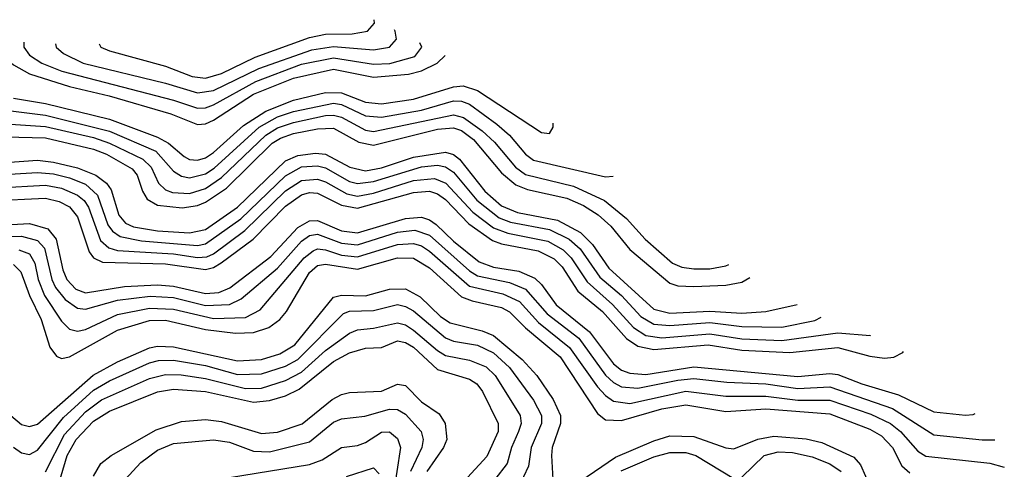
# Model space of a CAD drawing. Header units: inches. Extents: x 501365 to 657855, y 482276 to 547543.
# Tile 954 of 957: x 622166 to 624626, y 522815 to 523939. Entities that reach past the tile are written whole.
import ezdxf

# ---------------------------------------------------------------- set-up
doc = ezdxf.new("R2010")
doc.units = ezdxf.units.IN
doc.header["$MEASUREMENT"] = 0
doc.layers.add('A6522', color=7, linetype='Continuous')

msp = doc.modelspace()

# ---------------------------------------------------------------- linework, layer by layer
at = {"layer": 'A6522', "color": 5}
for points, elevation in [([(622364, 523878.3), (622368.7, 523870), (622390, 523861.5), (622530, 523822.5), (622597, 523797), (622630, 523792.5), (622670, 523804.4), (622754.3, 523845.7), (622890, 523894.9), (622930, 523903), (622996.7, 523903.3), (623034.5, 523910), (623052.1, 523930), (623051.6, 523939)], 4180), ([(622255.1, 523878.8), (622256.9, 523870), (622274.8, 523854.8), (622324.3, 523830), (622530, 523780.6), (622610, 523756.1), (622650, 523761.9), (622762.8, 523817.2), (622895.9, 523864.1), (622950, 523871.7), (623050, 523863.8), (623090, 523870.1), (623107.6, 523890), (623103.8, 523910), (623102.2, 523913.5)], 4160), ([(622100.6, 523886.1), (622105.2, 523870), (622121.7, 523850), (622150, 523825.9), (622190, 523804.1), (622290, 523772), (622388.8, 523748.7), (622543.6, 523703.6), (622610, 523676.7), (622630, 523678.4), (622650, 523688.1), (622750, 523752.7), (622850, 523792.8), (622950, 523815.2), (623050, 523795), (623137.3, 523802.7), (623170, 523811.6), (623209.1, 523830), (623228.9, 523849.6)], 4120), ([(622176.1, 523882.5), (622175.9, 523870), (622190.1, 523850), (622220.8, 523830), (622271.1, 523810), (622550, 523738.1), (622610, 523717.9), (622630, 523718.4), (622650, 523726), (622755.5, 523784.5), (622870, 523827.6), (622950, 523843.3), (623050, 523827.6), (623090.7, 523829.3), (623152.7, 523847.3), (623170.5, 523870), (623165.9, 523881.4)], 4140), ([(622150, 523742.6), (622230, 523729.4), (622390, 523690.2), (622510, 523645.6), (622537.6, 523630), (622576.8, 523596.8), (622590, 523589.8), (622610, 523587.7), (622630, 523593.8), (622650, 523607), (622725.3, 523674.7), (622780.6, 523710), (622850, 523737.5), (622930, 523757.1), (622970, 523756.2), (623030, 523733.2), (623070, 523728.6), (623150, 523740.4), (623250, 523771.5), (623273.6, 523773.6), (623310, 523762), (623470, 523657), (623490, 523654.2), (623498.5, 523670), (623498.4, 523680.2)], 4080), ([(622130, 523712.6), (622230, 523700.2), (622390, 523660.5), (622505.6, 523610), (622550, 523560.2), (622570, 523547.6), (622590, 523543.9), (622630, 523553.4), (622652, 523568), (622763.8, 523670), (622810, 523696), (622850, 523709.8), (622950, 523730), (622970, 523726.7), (623030, 523698.6), (623070, 523695.7), (623170, 523713), (623250, 523735.9), (623270, 523735), (623290, 523727.5), (623358.2, 523678.2), (623389.8, 523650), (623430, 523603.2), (623450, 523588.1), (623630, 523546.5), (623649, 523548.3)], 4060), ([(622130, 523679.1), (622230, 523672.1), (622350, 523644.4), (622390, 523630.2), (622473.6, 523590), (622493.8, 523570), (622512.6, 523530), (622530, 523513.6), (622547.1, 523507.1), (622590, 523504.3), (622630, 523516.8), (622670, 523544.2), (622780.6, 523650), (622810, 523668.3), (622850, 523682.1), (622930, 523699.7), (622950, 523700.2), (622970, 523695.2), (623030, 523662.8), (623050, 523659.5), (623250, 523701.3), (623274.9, 523694.9), (623321.6, 523661.6), (623352.5, 523632.5), (623404.3, 523570), (623430, 523552.2), (623550, 523523.2), (623626.7, 523486.7), (623682.4, 523442.4), (623729, 523390), (623797, 523330), (623820.6, 523320.6), (623850, 523316.3), (623890, 523315.9), (623930, 523323.6), (623937.7, 523327.3)], 4040), ([(622130, 523646.1), (622230, 523644), (622350, 523615.6), (622382.9, 523602.9), (622446.3, 523566.3), (622459.3, 523550), (622472.1, 523510), (622484.1, 523490), (622510, 523475.4), (622571.3, 523468.7), (622610, 523474.9), (622630, 523483), (622682, 523518), (622796.8, 523630), (622817, 523643), (622850, 523654.8), (622910, 523666.6), (622950, 523667.7), (623013.2, 523633.2), (623050, 523625.4), (623210, 523665.4), (623250, 523668.8), (623270, 523661.8), (623299.5, 523639.5), (623370, 523556.1), (623405.9, 523525.9), (623434.6, 523514.6), (623532.7, 523492.7), (623574.6, 523474.6), (623611.6, 523451.6), (623643.1, 523423.1), (623690, 523364.3), (623790, 523280.5), (623810, 523273.9), (623850, 523272), (623930, 523275.3), (623970, 523283.1), (623990.5, 523294.5)], 4020), ([(622130, 523581.9), (622210, 523587.5), (622250, 523583), (622310, 523568.8), (622355.5, 523550), (622382.5, 523530), (622394.1, 523514.1), (622413.6, 523450), (622430.2, 523430.2), (622450, 523421.4), (622510, 523411.3), (622590, 523406.5), (622630, 523414.6), (622710, 523470.6), (622830, 523586.3), (622860.5, 523599.5), (622905.1, 523605.1), (622930, 523603.1), (622990.4, 523570.4), (623030, 523561), (623070, 523569), (623150, 523595.1), (623230, 523608.3), (623250, 523602), (623264.7, 523590), (623328, 523510), (623370, 523474.1), (623410, 523457.4), (623510, 523438.2), (623566.8, 523406.8), (623596.9, 523376.9), (623638.1, 523318.1), (623750, 523215.5), (623790, 523205.5), (623890, 523210.5), (623970, 523205.6), (624030, 523209.4), (624108.6, 523227.4)], 3980), ([(622111.3, 523551.3), (622210, 523557.2), (622250, 523553.5), (622290, 523544), (622330, 523527.7), (622360.2, 523500.2), (622386.2, 523426.2), (622397.9, 523410), (622417, 523397), (622470, 523386.6), (622610, 523374.7), (622630, 523378.8), (622718.4, 523441.6), (622830, 523548.5), (622870, 523571), (622910, 523573.6), (622930, 523569), (622990, 523534.8), (623010, 523529.7), (623050, 523534.4), (623170, 523571.3), (623210, 523575.6), (623230, 523571.6), (623250, 523557.9), (623308.3, 523488.3), (623364.1, 523444.1), (623392.5, 523432.5), (623490, 523414.5), (623539.2, 523390), (623566, 523366), (623615.8, 523295.8), (623669.5, 523249.5), (623717.5, 523197.5), (623750, 523178), (623790, 523174.3), (623890, 523181.9), (623970, 523171.7), (624070, 523170.7), (624153, 523187), (624168.2, 523195.5)], 3960), ([(622110, 523518.6), (622230, 523525.1), (622270, 523517.5), (622310, 523500.3), (622326.9, 523486.9), (622337.5, 523470), (622367.4, 523387.4), (622388.4, 523368.4), (622410, 523362), (622550, 523354.1), (622610, 523344.2), (622633.4, 523346.6), (622650, 523353.4), (622728, 523412), (622830, 523511.2), (622870, 523537.2), (622910, 523540.4), (622930, 523533.8), (622983.4, 523503.4), (623010, 523498), (623050, 523505.5), (623150, 523537.4), (623202.3, 523542.3), (623230.7, 523530.7), (623298.3, 523458.3), (623350, 523418.8), (623385.1, 523405.1), (623485.1, 523385.1), (623523.9, 523363.9), (623543.9, 523343.9), (623583.4, 523283.4), (623647.5, 523227.5), (623699.7, 523170), (623730, 523149.9), (623770, 523143.9), (623890, 523153.9), (623970, 523141), (624070, 523136.8), (624210, 523156.6), (624291.1, 523150), (624291.5, 523150.9)], 3940), ([(622090, 523486.3), (622230, 523493), (622264.6, 523484.5), (622290, 523471.5), (622310, 523446.5), (622338.9, 523358.9), (622350, 523344), (622372.6, 523332.6), (622530, 523328.7), (622630, 523314.7), (622650, 523319.8), (622669, 523331), (622749.3, 523390.7), (622830, 523473.3), (622870, 523501.3), (622890, 523507), (622910, 523505.7), (622970, 523475.2), (623010, 523467.5), (623150, 523507.3), (623190, 523510.4), (623210, 523503.9), (623229.6, 523489.6), (623288.4, 523428.4), (623346.9, 523386.9), (623370, 523378.5), (623461.3, 523361.3), (623501.5, 523341.5), (623521.2, 523321.2), (623560.6, 523260.6), (623622.5, 523210), (623682.1, 523142.1), (623710, 523122.6), (623750, 523114.2), (623886.3, 523126.3), (623970, 523112.8), (624090, 523106.9), (624210, 523119.6), (624290, 523097.7), (624327.1, 523092.9), (624350, 523095.4), (624373, 523107), (624374, 523109.5)], 3920), ([(622070, 523422.5), (622190, 523429.7), (622236.3, 523416.3), (622257, 523390), (622273.7, 523313.7), (622283.1, 523290), (622305.8, 523265.8), (622330, 523256.3), (622427.9, 523272.1), (622510, 523276.4), (622550, 523272.9), (622630, 523254.4), (622663.3, 523256.7), (622691.1, 523268.9), (622793, 523347), (622860.8, 523419.2), (622890, 523436.3), (622910, 523437), (622970, 523411.3), (623010, 523406.5), (623130, 523442), (623170, 523445.1), (623190, 523438.5), (623206.8, 523426.8), (623250, 523385.1), (623313.9, 523333.9), (623350, 523320.4), (623413.1, 523310), (623453, 523293), (623470, 523276.7), (623505.9, 523225.9), (623590, 523158.7), (623650, 523078.4), (623670, 523063.3), (623690, 523055.2), (623730, 523052.1), (623850, 523071.4), (624110, 523047.2), (624190, 523054.8), (624210, 523052.1), (624270, 523028.5), (624361.6, 523001.6), (624450, 522959), (624529.6, 522950.4), (624548.3, 522951.8), (624553.4, 522954.4)], 3880), ([(622030, 523394.8), (622170, 523397.8), (622210, 523387.2), (622227.5, 523367.5), (622245.7, 523290), (622254.8, 523270), (622279.2, 523239.2), (622310, 523218), (622330, 523215.5), (622410, 523237.7), (622492, 523248), (622550, 523244.5), (622630, 523224.5), (622690, 523227), (622719.1, 523240.9), (622810, 523318.2), (622870, 523385), (622890, 523399.5), (622910, 523403), (622970, 523380.3), (623010, 523376.1), (623110, 523407.8), (623153.2, 523413.2), (623190, 523400.2), (623290, 523311.1), (623310, 523299.1), (623390, 523282.3), (623430, 523265.6), (623483.9, 523203.9), (623562.6, 523142.6), (623630, 523050.8), (623650, 523032.3), (623670, 523021.5), (623710, 523018.1), (623810, 523038.3), (623850, 523041.9), (623932.6, 523032.6), (624030, 523028.4), (624110, 523017), (624190, 523021.4), (624347.2, 522967.2), (624450, 522900.9), (624571, 522889), (624602.3, 522889.2)], 3860), ([(622163.6, 523363.6), (622190, 523353.7), (622203.1, 523330), (622211.4, 523290), (622227.6, 523250), (622270, 523185.3), (622290, 523165.1), (622310, 523160.1), (622330, 523164.5), (622410, 523202), (622490, 523218.2), (622550, 523215.2), (622650, 523192.2), (622730, 523194.9), (622766.5, 523213.5), (622876.6, 523343.4), (622898.6, 523361.4), (622910, 523365.9), (622930, 523363.6), (622970, 523350.2), (623010, 523346), (623110, 523377.2), (623150, 523379.9), (623170, 523373.8), (623190, 523360.7), (623290, 523272.8), (623373.4, 523253.4), (623414.3, 523234.3), (623462.2, 523182.2), (623539.9, 523119.9), (623610, 523021.4), (623630, 522999.2), (623650, 522985.2), (623690, 522979.8), (623830, 523010.2), (623930, 522998.3), (624030, 522998.3), (624110, 522987.7), (624190, 522987.8), (624292.6, 522952.6), (624341.5, 522930), (624367.2, 522910), (624410, 522860.8), (624430, 522848), (624590.3, 522830.3), (624626.3, 522820.2)], 3840), ([(622150, 523326.9), (622168.5, 523308.5), (622189.7, 523250), (622219.4, 523190), (622240.5, 523120.5), (622257.7, 523097.7), (622270, 523092.2), (622290, 523096.1), (622410, 523162.6), (622490, 523187.1), (622530, 523187.8), (622630, 523164.9), (622704.5, 523155.5), (622750, 523156.8), (622788.5, 523170), (622816.1, 523190), (622832.5, 523210), (622890, 523306.9), (622910, 523324.6), (622930, 523328.1), (623010, 523315.3), (623110, 523343.8), (623150, 523342.9), (623190, 523318.4), (623270, 523246.6), (623296.1, 523236.1), (623370, 523219.5), (623390, 523209.1), (623430, 523168.5), (623516.2, 523096.2), (623610, 522954.7), (623630, 522938.6), (623670, 522936.9), (623770, 522966.4), (623830, 522976.1), (623930, 522959.8), (624030, 522966.6), (624190, 522953.7), (624290, 522915.7), (624319.2, 522899.2), (624346.7, 522870), (624370, 522823.4), (624390, 522806)], 3820), ([(622143.4, 522950), (622170, 522927.2), (622190, 522921.9), (622210, 522928), (622349.3, 523050.7), (622410, 523084), (622490, 523118.4), (622510, 523123.1), (622550, 523121.3), (622710, 523086.1), (622770, 523089.9), (622815.9, 523104.1), (622853.6, 523126.4), (622950, 523245.3), (622970, 523250.8), (623030, 523248.5), (623090, 523265.8), (623130, 523266.6), (623166.3, 523246.3), (623217.4, 523197.4), (623241.1, 523181.1), (623321.2, 523161.2), (623350, 523149.8), (623421.6, 523090), (623457.6, 523050), (623499, 522990), (623517.2, 522950), (623517.2, 522930), (623496.1, 522870), (623494.3, 522850), (623497.8, 522790)], 3780), ([(622150, 522870.4), (622170, 522856.1), (622190, 522852.5), (622210, 522863.3), (622275.1, 522944.9), (622350, 523013.3), (622390, 523036.3), (622490, 523081.3), (622512.5, 523087.5), (622550, 523087.9), (622630, 523074.4), (622710, 523052.4), (622770, 523054), (622830, 523072.8), (622860.6, 523090), (622975.1, 523204.9), (622990, 523210.7), (623050, 523211.7), (623110, 523226.9), (623130, 523222.5), (623150, 523211), (623230, 523143.4), (623250, 523135.8), (623310, 523125.5), (623350, 523106.3), (623389.5, 523070), (623450, 522987.7), (623470, 522950), (623469.8, 522930), (623443.8, 522870), (623437.1, 522822.9), (623412, 522770)], 3760), ([(622230, 522809.2), (622277.9, 522902.1), (622330, 522958.4), (622370, 522988.9), (622490, 523042.4), (622530, 523052.5), (622568.8, 523051.2), (622630, 523042.2), (622730, 523017.3), (622770, 523018.1), (622830, 523036.9), (622870, 523058.1), (622930, 523112.5), (622990, 523155.4), (623010, 523163.7), (623050, 523167.7), (623110, 523181.4), (623130, 523175.9), (623150, 523163), (623210, 523111.7), (623230, 523099.8), (623290, 523088.3), (623331, 523071), (623353.5, 523050), (623410, 522960.3), (623416.1, 522950), (623418.6, 522930), (623412.5, 522910), (623394.7, 522870), (623384, 522830), (623352.9, 522790)], 3740), ([(622258.1, 522761.9), (622284.3, 522850), (622306.4, 522890), (622350, 522935.5), (622390, 522960.1), (622510, 523008.5), (622550, 523015.4), (622630, 523009.9), (622750, 522983), (622790, 522986.9), (622830, 522998.9), (622864.2, 523015.8), (622950, 523084.7), (622990, 523106.4), (623030, 523117.6), (623070, 523119.9), (623110, 523135.9), (623130, 523132.3), (623150, 523120.2), (623210, 523065), (623290, 523040.2), (623308.4, 523028.4), (623322.4, 523010), (623361.5, 522930), (623361.2, 522910), (623332.8, 522847.2), (623285, 522795)], 3720), ([(622350, 522797.7), (622368.7, 522830), (622393.9, 522850), (622506.3, 522913.7), (622570, 522934.5), (622630, 522939.5), (622670, 522934.8), (622770, 522904.3), (622810, 522907.6), (622871.6, 522928.4), (622946.4, 522990), (622970, 523001.7), (622990, 523006.7), (623070, 523010.3), (623110, 523028.1), (623130, 523024.7), (623170, 522983.6), (623213.6, 522953.6), (623229.3, 522929.3), (623233.2, 522890), (623224.9, 522870), (623183.2, 522810)], 3680), ([(622390, 522746.9), (622468.1, 522831.9), (622510, 522863.3), (622550, 522879.5), (622650, 522888.9), (622690, 522882.9), (622750, 522860.1), (622790, 522858.5), (622890, 522884.2), (622950, 522933), (622970, 522941.4), (623028.1, 522948.1), (623090, 522965.5), (623110, 522965), (623130, 522952.6), (623169, 522910), (623174.1, 522890), (623170.6, 522870), (623142.5, 522810)], 3660), ([(622690, 522794.5), (622890, 522827), (622921.6, 522838.4), (622970, 522869.7), (623010, 522874.8), (623030, 522881.9), (623070, 522907.9), (623090, 522908.8), (623110, 522892.1), (623117.4, 522870), (623098.7, 522750)], 3640), ([(623550, 522774.2), (623654.9, 522845.1), (623750, 522886.1), (623790, 522898.8), (623850, 522897.1), (623930, 522868.6), (623950, 522866.1), (624010, 522890.7), (624050, 522897.6), (624131, 522891), (624170, 522882), (624250, 522845.8), (624266.7, 522826.7), (624292.1, 522770)], 3780), ([(623668.9, 522811.1), (623750, 522846.2), (623790, 522857.5), (623830, 522857.2), (623855, 522850), (623950, 522792.1)], 3760), ([(623970, 522795.4), (624026.1, 522850), (624060.9, 522859.1), (624096.8, 522856.8), (624146.4, 522846.4), (624190, 522828.5), (624218.8, 522810)], 3760), ([(622982.7, 522797.3), (623050, 522818.7), (623064, 522804)], 3620)]:
    msp.add_lwpolyline(points, dxfattribs=dict(at, elevation=elevation))

doc.saveas('drawing.dxf')
